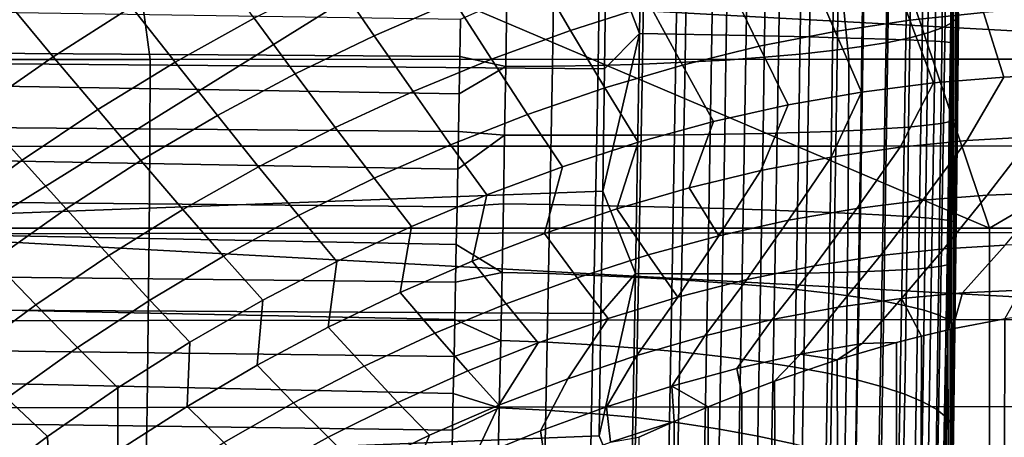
# Model space of a CAD drawing. Header units: metres. Extents: x -23 to 242, y -40 to 23.
# Tile 290 of 450: x 73.81 to 77.68, y -1.83 to -0.19. Entities that reach past the tile are written whole.
import ezdxf

# ---------------------------------------------------------------- set-up
doc = ezdxf.new("R2010")
doc.units = ezdxf.units.M
doc.layers.add('solid_10171013', color=7, linetype='CONTINUOUS')

msp = doc.modelspace()

# ---------------------------------------------------------------- linework, layer by layer
at = {"layer": 'solid_10171013'}
for points in [[(79.457047, -0.324173, 76.452621), (61.950001, 0.629311, 76.459885), (61.950001, 1.675825, 76.520157), (79.473778, 0.722805, 76.463036)], [(77.504608, -0.159946, 84.974503), (77.50161, 1.26279, 80.983765), (77.496071, 0.812288, 80.94519), (77.499786, -0.574864, 84.940613)], [(77.499786, -0.574864, 84.940613), (77.496071, 0.812288, 80.94519), (77.490128, 0.36105, 80.919014), (77.494705, -0.991183, 84.936401)], [(76.116684, 0.103258, 79.42318), (76.122772, 0.585217, 79.441154), (64.862846, 0.711971, 78.461288), (64.862846, -0.284454, 78.434052)], [(76.262321, 0.704532, 79.466232), (76.116684, 0.103258, 79.42318), (76.248062, -0.240162, 79.436516)], [(76.262321, 0.704532, 79.466232), (76.248062, -0.240162, 79.436516), (76.392632, -0.242737, 79.470085), (76.406845, 0.700388, 79.49984)], [(76.406845, 0.700388, 79.49984), (76.392632, -0.242737, 79.470085), (76.533173, -0.245419, 79.517784), (76.547325, 0.695379, 79.547554)], [(76.547325, 0.695379, 79.547554), (76.533173, -0.245419, 79.517784), (76.668312, -0.248192, 79.57914), (76.682373, 0.689541, 79.608887)], [(76.682373, 0.689541, 79.608887), (76.668312, -0.248192, 79.57914), (76.796722, -0.251031, 79.653557), (76.810677, 0.682929, 79.683243)], [(76.810677, 0.682929, 79.683243), (76.796722, -0.251031, 79.653557), (76.917145, -0.253908, 79.740303), (76.930977, 0.675608, 79.769905)], [(76.930977, 0.675608, 79.769905), (76.917145, -0.253908, 79.740303), (77.028404, -0.256796, 79.838531), (77.042091, 0.66765, 79.868011)], [(77.042091, 0.66765, 79.868011), (77.028404, -0.256796, 79.838531), (77.12941, -0.259666, 79.947273), (77.142937, 0.659134, 79.976601)], [(79.438637, -1.370367, 76.496887), (61.950001, -0.418856, 76.454399), (61.950001, 0.629311, 76.459885), (79.457047, -0.324173, 76.452621)], [(77.142937, 0.659134, 79.976601), (77.12941, -0.259666, 79.947273), (77.21917, -0.26249, 80.065468), (77.232529, 0.650141, 80.09462)], [(77.232529, 0.650141, 80.09462), (77.21917, -0.26249, 80.065468), (77.296806, -0.26524, 80.191956), (77.309982, 0.64076, 80.220909)], [(77.309982, 0.64076, 80.220909), (77.296806, -0.26524, 80.191956), (77.361565, -0.267888, 80.325508), (77.374542, 0.631085, 80.354225)], [(77.374542, 0.631085, 80.354225), (77.361565, -0.267888, 80.325508), (77.412796, -0.270409, 80.464806), (77.425575, 0.621209, 80.493271)], [(77.425575, 0.621209, 80.493271), (77.412796, -0.270409, 80.464806), (77.45002, -0.272774, 80.60849), (77.462578, 0.611234, 80.636688)], [(77.462578, 0.611234, 80.636688), (77.45002, -0.272774, 80.60849), (77.472855, -0.274964, 80.75515), (77.485199, 0.601253, 80.783058)], [(77.485199, 0.601253, 80.783058), (77.472855, -0.274964, 80.75515), (77.490128, 0.36105, 80.919014)], [(77.472855, -0.274964, 80.75515), (77.483803, -0.090282, 80.905266), (77.490128, 0.36105, 80.919014)], [(77.494705, -0.991183, 84.936401), (77.490128, 0.36105, 80.919014), (77.483803, -0.090282, 80.905266), (77.489441, -1.406533, 84.96196)], [(77.478043, -0.197648, 85.30394), (77.482544, 0.188687, 85.361412), (77.504166, 0.222764, 85.180374), (77.499664, -0.176578, 85.120934)], [(77.384216, -0.238071, 85.660133), (77.388718, 0.122905, 85.713814), (77.443947, 0.155305, 85.539734), (77.439453, -0.218204, 85.484192)], [(77.439453, -0.218204, 85.484192), (77.443947, 0.155305, 85.539734), (77.482544, 0.188687, 85.361412), (77.478043, -0.197648, 85.30394)], [(75.518486, -0.11261, 117.347382), (75.367432, 0.127043, 117.164078), (75.046356, -0.019481, 117.143402), (75.203545, -0.24922, 117.319061)], [(76.289368, -0.129206, 117.623848), (76.157417, 0.118753, 117.404602), (75.836823, 0.010402, 117.375656), (75.976639, -0.228099, 117.586502)], [(77.31282, -0.257077, 85.830269), (77.317322, 0.091765, 85.882149), (77.388718, 0.122905, 85.713814), (77.384216, -0.238071, 85.660133)], [(76.110268, -0.378991, 79.418251), (76.116684, 0.103258, 79.42318), (64.862846, -0.284454, 78.434052)], [(73.939812, -0.331556, 116.942513), (74.248238, -0.134872, 116.958412), (74.072975, 0.090701, 116.834785), (73.760704, -0.116481, 116.825089)], [(76.248062, -0.240162, 79.436516), (76.116684, 0.103258, 79.42318), (76.110268, -0.378991, 79.418251)], [(77.602516, -0.157901, 118.058319), (77.518654, 0.112083, 117.783371), (77.216476, 0.073528, 117.742996), (77.313347, -0.188251, 118.009224)], [(77.225876, -0.27506, 85.993118), (77.23037, 0.062154, 86.043282), (77.317322, 0.091765, 85.882149), (77.31282, -0.257077, 85.830269)], [(75.540337, -0.330116, 86.974731), (60.5, -0.227211, 87.255203), (60.5, 0.043383, 87.311501), (75.542824, -0.183279, 86.996323)], [(74.419395, -0.353262, 117.100853), (74.730164, -0.179601, 117.122414), (74.563538, 0.048968, 116.973129), (74.248238, -0.134872, 116.958412)], [(77.313347, -0.188251, 118.009224), (77.216476, 0.073528, 117.742996), (76.910355, 0.020825, 117.702698), (77.018898, -0.232397, 117.960007)], [(77.124123, -0.291863, 86.147285), (77.128616, 0.034326, 86.195847), (77.23037, 0.062154, 86.043282), (77.225876, -0.27506, 85.993118)], [(71.562355, -0.342683, 250.132568), (71.540718, 0, 250.12825), (74.275604, 0, 250.711639), (74.320999, -0.342023, 250.721375)], [(75.26046, 0.000021, 279.689392), (73.261978, 0.000017, 279.33374), (73.642517, -1.007214, 279.393066)], [(75.26046, 0.000021, 279.689392), (73.642517, -1.007214, 279.393066), (77.626511, -1.006949, 280.099091)], [(74.320999, -0.342023, 250.721375), (74.275604, 0, 250.711639), (77.038994, 0, 251.300888), (77.072334, -0.341432, 251.308411)], [(77.287895, 0.000025, 280.048004), (75.26046, 0.000021, 279.689392), (77.626511, -1.006949, 280.099091)], [(75.976639, -0.228099, 117.586502), (75.836823, 0.010402, 117.375656), (75.518486, -0.11261, 117.347382), (75.665199, -0.341725, 117.550079)], [(77.018898, -0.232397, 117.960007), (76.910355, 0.020825, 117.702698), (76.601219, -0.046219, 117.662628), (76.719994, -0.290642, 117.910835)], [(76.879837, -0.321368, 86.424355), (76.884323, -0.015041, 86.470078), (77.012939, 0.00852, 86.338516), (77.008446, -0.307344, 86.291443)], [(77.008446, -0.307344, 86.291443), (77.012939, 0.00852, 86.338516), (77.128616, 0.034326, 86.195847), (77.124123, -0.291863, 86.147285)], [(77.072334, -0.341432, 251.308411), (77.038994, 0, 251.300888), (79.819534, 0, 251.893463), (79.828423, -0.340899, 251.896133)], [(79.346321, 0.000028, 280.410187), (77.287895, 0.000025, 280.048004), (77.626511, -1.006949, 280.099091)], [(79.346321, 0.000028, 280.410187), (77.626511, -1.006949, 280.099091), (81.610802, -1.006511, 280.797943)], [(75.203545, -0.24922, 117.319061), (75.046356, -0.019481, 117.143402), (74.730164, -0.179601, 117.122414), (74.89257, -0.399533, 117.290611)], [(76.588341, -0.344578, 86.651962), (76.592827, -0.054641, 86.695412), (76.743889, -0.036155, 86.589378), (76.739395, -0.333815, 86.544876)], [(76.739395, -0.333815, 86.544876), (76.743889, -0.036155, 86.589378), (76.884323, -0.015041, 86.470078), (76.879837, -0.321368, 86.424355)], [(76.259644, -0.360698, 86.822311), (76.26413, -0.083114, 86.864128), (76.432449, -0.070339, 86.787254), (76.427963, -0.353565, 86.744713)], [(76.719994, -0.290642, 117.910835), (76.601219, -0.046219, 117.662628), (76.289368, -0.129206, 117.623848), (76.417053, -0.364672, 117.863007)], [(76.427963, -0.353565, 86.744713), (76.432449, -0.070339, 86.787254), (76.592827, -0.054641, 86.695412), (76.588341, -0.344578, 86.651962)], [(75.665199, -0.341725, 117.550079), (75.518486, -0.11261, 117.347382), (75.203545, -0.24922, 117.319061), (75.356194, -0.469009, 117.513748)], [(75.72628, -0.102936, 86.99894), (75.721802, -0.370443, 86.958237), (75.540337, -0.330116, 86.974731), (75.542824, -0.183279, 86.996323)], [(75.721802, -0.370443, 86.958237), (75.72628, -0.102936, 86.99894), (75.909523, -0.099483, 86.970421), (75.905037, -0.369173, 86.929535)], [(75.905037, -0.369173, 86.929535), (75.909523, -0.099483, 86.970421), (76.089325, -0.092856, 86.925354), (76.084839, -0.365916, 86.884094)], [(76.084839, -0.365916, 86.884094), (76.089325, -0.092856, 86.925354), (76.26413, -0.083114, 86.864128), (76.259644, -0.360698, 86.822311)], [(77.472855, -0.274964, 80.75515), (77.477104, -0.542184, 80.903946), (77.483803, -0.090282, 80.905266)], [(77.484047, -1.81845, 85.017036), (77.483803, -0.090282, 80.905266), (77.477104, -0.542184, 80.903946), (77.4786, -2.225242, 85.101341)], [(77.484047, -1.81845, 85.017036), (77.489441, -1.406533, 84.96196), (77.483803, -0.090282, 80.905266)], [(73.638756, -0.540494, 116.925026), (73.939812, -0.331556, 116.942513), (73.760704, -0.116481, 116.825089), (73.456558, -0.335666, 116.813538)], [(74.11467, -0.53999, 117.078384), (74.419395, -0.353262, 117.100853), (74.248238, -0.134872, 116.958412), (73.939812, -0.331556, 116.942513)], [(76.417053, -0.364672, 117.863007), (76.289368, -0.129206, 117.623848), (75.976639, -0.228099, 117.586502), (76.112, -0.454665, 117.816872)], [(77.955864, -0.397602, 118.407906), (77.889366, -0.137138, 118.104378), (77.602516, -0.157901, 118.058319), (77.682388, -0.411965, 118.354248)], [(74.89257, -0.399533, 117.290611), (74.730164, -0.179601, 117.122414), (74.419395, -0.353262, 117.100853), (74.586159, -0.563566, 117.261864)], [(77.40596, -0.434869, 118.296234), (77.313347, -0.188251, 118.009224), (77.018898, -0.232397, 117.960007), (77.123016, -0.471125, 118.237823)], [(77.682388, -0.411965, 118.354248), (77.602516, -0.157901, 118.058319), (77.313347, -0.188251, 118.009224), (77.40596, -0.434869, 118.296234)], [(77.473251, -0.586834, 85.274261), (77.478043, -0.197648, 85.30394), (77.499664, -0.176578, 85.120934), (77.494873, -0.578876, 85.090218)], [(77.499664, -0.176578, 85.120934), (77.504608, -0.159946, 84.974503), (77.499786, -0.574864, 84.940613), (77.494873, -0.578876, 85.090218)], [(75.535118, -0.625802, 86.948898), (60.5, -0.501267, 87.220352), (60.5, -0.227211, 87.255203), (75.537766, -0.477695, 86.958916)], [(75.540337, -0.330116, 86.974731), (75.537766, -0.477695, 86.958916), (60.5, -0.227211, 87.255203)], [(76.112, -0.454665, 117.816872), (75.976639, -0.228099, 117.586502), (75.665199, -0.341725, 117.550079), (75.807266, -0.559478, 117.771935)], [(77.123016, -0.471125, 118.237823), (77.018898, -0.232397, 117.960007), (76.719994, -0.290642, 117.910835), (76.834213, -0.521231, 118.179237)], [(77.379433, -0.601705, 85.632439), (77.384216, -0.238071, 85.660133), (77.439453, -0.218204, 85.484192), (77.434662, -0.594466, 85.455521)], [(77.434662, -0.594466, 85.455521), (77.439453, -0.218204, 85.484192), (77.478043, -0.197648, 85.30394), (77.473251, -0.586834, 85.274261)], [(75.356194, -0.469009, 117.513748), (75.203545, -0.24922, 117.319061), (74.89257, -0.399533, 117.290611), (75.05027, -0.610081, 117.477478)], [(76.248062, -0.240162, 79.436516), (76.110268, -0.378991, 79.418251), (76.103493, -0.86118, 79.426369)], [(76.248062, -0.240162, 79.436516), (76.103493, -0.86118, 79.426369), (76.232231, -1.185111, 79.456924)], [(76.248062, -0.240162, 79.436516), (76.232231, -1.185111, 79.456924), (76.376854, -1.18611, 79.490356), (76.392632, -0.242737, 79.470085)], [(76.392632, -0.242737, 79.470085), (76.376854, -1.18611, 79.490356), (76.517471, -1.186456, 79.537903), (76.533173, -0.245419, 79.517784)], [(76.533173, -0.245419, 79.517784), (76.517471, -1.186456, 79.537903), (76.652702, -1.186155, 79.599113), (76.668312, -0.248192, 79.57914)], [(76.668312, -0.248192, 79.57914), (76.652702, -1.186155, 79.599113), (76.781235, -1.185213, 79.67337), (76.796722, -0.251031, 79.653557)], [(76.796722, -0.251031, 79.653557), (76.781235, -1.185213, 79.67337), (76.901794, -1.183639, 79.759956), (76.917145, -0.253908, 79.740303)], [(76.917145, -0.253908, 79.740303), (76.901794, -1.183639, 79.759956), (77.013214, -1.181449, 79.858017), (77.028404, -0.256796, 79.838531)], [(77.028404, -0.256796, 79.838531), (77.013214, -1.181449, 79.858017), (77.114395, -1.178663, 79.966599), (77.12941, -0.259666, 79.947273)], [(77.12941, -0.259666, 79.947273), (77.114395, -1.178663, 79.966599), (77.204346, -1.175309, 80.084633), (77.21917, -0.26249, 80.065468)], [(77.21917, -0.26249, 80.065468), (77.204346, -1.175309, 80.084633), (77.282188, -1.17142, 80.210968), (77.296806, -0.26524, 80.191956)], [(77.221085, -0.614763, 85.967209), (77.225876, -0.27506, 85.993118), (77.31282, -0.257077, 85.830269), (77.308037, -0.60849, 85.80349)], [(77.296806, -0.26524, 80.191956), (77.282188, -1.17142, 80.210968), (77.34716, -1.167033, 80.344368), (77.361565, -0.267888, 80.325508)], [(77.308037, -0.60849, 85.80349), (77.31282, -0.257077, 85.830269), (77.384216, -0.238071, 85.660133), (77.379433, -0.601705, 85.632439)], [(77.361565, -0.267888, 80.325508), (77.34716, -1.167033, 80.344368), (77.398621, -1.162191, 80.483521), (77.412796, -0.270409, 80.464806)], [(77.412796, -0.270409, 80.464806), (77.398621, -1.162191, 80.483521), (77.436073, -1.156939, 80.627068), (77.45002, -0.272774, 80.60849)], [(76.103493, -0.86118, 79.426369), (76.110268, -0.378991, 79.418251), (64.862846, -0.284454, 78.434052), (64.862846, -1.28092, 78.459755)], [(76.834213, -0.521231, 118.179237), (76.719994, -0.290642, 117.910835), (76.417053, -0.364672, 117.863007), (76.540077, -0.586866, 118.121948)], [(76.875053, -0.629989, 86.400658), (76.879837, -0.321368, 86.424355), (77.008446, -0.307344, 86.291443), (77.003662, -0.625558, 86.267082)], [(77.003662, -0.625558, 86.267082), (77.008446, -0.307344, 86.291443), (77.124123, -0.291863, 86.147285), (77.119339, -0.620468, 86.122185)], [(77.119339, -0.620468, 86.122185), (77.124123, -0.291863, 86.147285), (77.225876, -0.27506, 85.993118), (77.221085, -0.614763, 85.967209)], [(77.45002, -0.272774, 80.60849), (77.436073, -1.156939, 80.627068), (77.459145, -1.15133, 80.773598), (77.472855, -0.274964, 80.75515)], [(77.472855, -0.274964, 80.75515), (77.459145, -1.15133, 80.773598), (77.477104, -0.542184, 80.903946)], [(71.561142, -0.685748, 250.13945), (71.562355, -0.342683, 250.132568), (74.320999, -0.342023, 250.721375), (74.319771, -0.684461, 250.728409)], [(73.816597, -0.739213, 117.054611), (74.11467, -0.53999, 117.078384), (73.939812, -0.331556, 116.942513), (73.638756, -0.540494, 116.925026)], [(74.319771, -0.684461, 250.728409), (74.320999, -0.342023, 250.721375), (77.072334, -0.341432, 251.308411), (77.071091, -0.683291, 251.315582)], [(75.807266, -0.559478, 117.771935), (75.665199, -0.341725, 117.550079), (75.356194, -0.469009, 117.513748), (75.504021, -0.678021, 117.727249)], [(75.721802, -0.370443, 86.958237), (75.537766, -0.477695, 86.958916), (75.540337, -0.330116, 86.974731)], [(76.42318, -0.638972, 86.722511), (76.427963, -0.353565, 86.744713), (76.588341, -0.344578, 86.651962), (76.583557, -0.636724, 86.629356)], [(76.583557, -0.636724, 86.629356), (76.588341, -0.344578, 86.651962), (76.739395, -0.333815, 86.544876), (76.734612, -0.633721, 86.521767)], [(76.734612, -0.633721, 86.521767), (76.739395, -0.333815, 86.544876), (76.879837, -0.321368, 86.424355), (76.875053, -0.629989, 86.400658)], [(77.071091, -0.683291, 251.315582), (77.072334, -0.341432, 251.308411), (79.828423, -0.340899, 251.896133), (79.827164, -0.682219, 251.903473)], [(74.586159, -0.563566, 117.261864), (74.419395, -0.353262, 117.100853), (74.11467, -0.53999, 117.078384), (74.284996, -0.740881, 117.23246)], [(75.721802, -0.370443, 86.958237), (75.717026, -0.640119, 86.936722), (75.535118, -0.625802, 86.948898), (75.537766, -0.477695, 86.958916)], [(75.717026, -0.640119, 86.936722), (75.721802, -0.370443, 86.958237), (75.905037, -0.369173, 86.929535), (75.900261, -0.641021, 86.907997)], [(75.900261, -0.641021, 86.907997), (75.905037, -0.369173, 86.929535), (76.084839, -0.365916, 86.884094), (76.080063, -0.641129, 86.862434)], [(76.080063, -0.641129, 86.862434), (76.084839, -0.365916, 86.884094), (76.259644, -0.360698, 86.822311), (76.254868, -0.640444, 86.80043)], [(76.540077, -0.586866, 118.121948), (76.417053, -0.364672, 117.863007), (76.112, -0.454665, 117.816872), (76.242546, -0.668508, 118.066612)], [(76.254868, -0.640444, 86.80043), (76.259644, -0.360698, 86.822311), (76.427963, -0.353565, 86.744713), (76.42318, -0.638972, 86.722511)], [(79.418739, -2.412833, 76.595711), (61.950001, -1.466483, 76.5037), (61.950001, -0.418856, 76.454399), (79.438637, -1.370367, 76.496887)], [(75.05027, -0.610081, 117.477478), (74.89257, -0.399533, 117.290611), (74.586159, -0.563566, 117.261864), (74.748055, -0.765036, 117.44117)], [(77.274055, -0.688011, 118.548927), (77.537727, -0.662034, 118.615128), (77.682388, -0.411965, 118.354248), (77.40596, -0.434869, 118.296234)], [(77.537727, -0.662034, 118.615128), (77.794464, -0.647619, 118.680016), (77.955864, -0.397602, 118.407906), (77.682388, -0.411965, 118.354248)], [(76.242546, -0.668508, 118.066612), (76.112, -0.454665, 117.816872), (75.807266, -0.559478, 117.771935), (75.944351, -0.765072, 118.012794)], [(77.003304, -0.726922, 118.482292), (77.274055, -0.688011, 118.548927), (77.40596, -0.434869, 118.296234), (77.123016, -0.471125, 118.237823)], [(75.529579, -0.922674, 86.946358), (60.5, -0.777059, 87.2071), (60.5, -0.501267, 87.220352), (75.532379, -0.774206, 86.94471)], [(75.535118, -0.625802, 86.948898), (75.532379, -0.774206, 86.94471), (60.5, -0.501267, 87.220352)], [(75.504021, -0.678021, 117.727249), (75.356194, -0.469009, 117.513748), (75.05027, -0.610081, 117.477478), (75.20298, -0.810411, 117.6828)], [(76.726135, -0.779847, 118.416313), (77.003304, -0.726922, 118.482292), (77.123016, -0.471125, 118.237823), (76.834213, -0.521231, 118.179237)], [(73.525589, -0.950628, 117.029205), (73.816597, -0.739213, 117.054611), (73.638756, -0.540494, 116.925026), (73.345451, -0.761337, 116.905617)], [(74.284996, -0.740881, 117.23246), (74.11467, -0.53999, 117.078384), (73.816597, -0.739213, 117.054611), (73.989761, -0.930925, 117.202034)], [(76.443787, -0.848105, 118.352348), (76.726135, -0.779847, 118.416313), (76.834213, -0.521231, 118.179237), (76.540077, -0.586866, 118.121948)], [(77.459145, -1.15133, 80.773598), (77.470062, -0.993762, 80.915024), (77.477104, -0.542184, 80.903946)], [(77.4786, -2.225242, 85.101341), (77.477104, -0.542184, 80.903946), (77.470062, -0.993762, 80.915024), (77.473167, -2.62506, 85.214577)], [(74.748055, -0.765036, 117.44117), (74.586159, -0.563566, 117.261864), (74.284996, -0.740881, 117.23246), (74.45031, -0.933482, 117.40448)], [(75.944351, -0.765072, 118.012794), (75.807266, -0.559478, 117.771935), (75.504021, -0.678021, 117.727249), (75.646721, -0.875459, 117.959404)], [(77.468208, -0.976922, 85.272499), (77.473251, -0.586834, 85.274261), (77.494873, -0.578876, 85.090218), (77.48983, -0.982114, 85.088356)], [(77.494873, -0.578876, 85.090218), (77.499786, -0.574864, 84.940613), (77.494705, -0.991183, 84.936401), (77.48983, -0.982114, 85.088356)], [(75.20298, -0.810411, 117.6828), (75.05027, -0.610081, 117.477478), (74.748055, -0.765036, 117.44117), (74.904816, -0.956836, 117.638557)], [(76.15921, -0.930967, 118.290359), (76.443787, -0.848105, 118.352348), (76.540077, -0.586866, 118.121948), (76.242546, -0.668508, 118.066612)], [(77.114296, -0.949845, 86.120659), (77.119339, -0.620468, 86.122185), (77.221085, -0.614763, 85.967209), (77.216049, -0.955254, 85.965675)], [(77.216049, -0.955254, 85.965675), (77.221085, -0.614763, 85.967209), (77.308037, -0.60849, 85.80349), (77.302994, -0.960713, 85.801926)], [(77.302994, -0.960713, 85.801926), (77.308037, -0.60849, 85.80349), (77.379433, -0.601705, 85.632439), (77.37439, -0.966176, 85.630821)], [(77.37439, -0.966176, 85.630821), (77.379433, -0.601705, 85.632439), (77.434662, -0.594466, 85.455521), (77.429619, -0.971594, 85.453842)], [(77.429619, -0.971594, 85.453842), (77.434662, -0.594466, 85.455521), (77.473251, -0.586834, 85.274261), (77.468208, -0.976922, 85.272499)], [(75.717026, -0.640119, 86.936722), (75.711998, -0.910644, 86.934502), (75.529579, -0.922674, 86.946358), (75.532379, -0.774206, 86.94471)], [(75.717026, -0.640119, 86.936722), (75.532379, -0.774206, 86.94471), (75.535118, -0.625802, 86.948898)], [(75.711998, -0.910644, 86.934502), (75.717026, -0.640119, 86.936722), (75.900261, -0.641021, 86.907997), (75.895233, -0.913688, 86.905914)], [(75.895233, -0.913688, 86.905914), (75.900261, -0.641021, 86.907997), (76.080063, -0.641129, 86.862434), (76.075027, -0.917139, 86.860481)], [(76.075027, -0.917139, 86.860481), (76.080063, -0.641129, 86.862434), (76.254868, -0.640444, 86.80043), (76.24984, -0.920968, 86.798584)], [(76.24984, -0.920968, 86.798584), (76.254868, -0.640444, 86.80043), (76.42318, -0.638972, 86.722511), (76.418152, -0.925143, 86.720764)], [(76.418152, -0.925143, 86.720764), (76.42318, -0.638972, 86.722511), (76.583557, -0.636724, 86.629356), (76.578522, -0.929626, 86.627693)], [(76.578522, -0.929626, 86.627693), (76.583557, -0.636724, 86.629356), (76.734612, -0.633721, 86.521767), (76.729576, -0.934379, 86.520157)], [(76.729576, -0.934379, 86.520157), (76.734612, -0.633721, 86.521767), (76.875053, -0.629989, 86.400658), (76.87001, -0.939363, 86.399101)], [(76.87001, -0.939363, 86.399101), (76.875053, -0.629989, 86.400658), (77.003662, -0.625558, 86.267082), (76.998619, -0.944533, 86.265549)], [(76.998619, -0.944533, 86.265549), (77.003662, -0.625558, 86.267082), (77.119339, -0.620468, 86.122185), (77.114296, -0.949845, 86.120659)], [(77.364441, -0.896607, 118.869041), (77.616714, -0.876913, 118.944695), (77.794464, -0.647619, 118.680016), (77.537727, -0.662034, 118.615128)], [(77.616714, -0.876913, 118.944695), (77.861382, -0.86771, 119.017784), (78.049072, -0.639613, 118.73851), (77.794464, -0.647619, 118.680016)], [(71.55867, -1.029017, 250.153473), (71.561142, -0.685748, 250.13945), (74.319771, -0.684461, 250.728409), (74.317329, -1.027139, 250.742401)], [(74.317329, -1.027139, 250.742401), (74.319771, -0.684461, 250.728409), (77.071091, -0.683291, 251.315582), (77.06868, -1.025406, 251.329544)], [(75.646721, -0.875459, 117.959404), (75.504021, -0.678021, 117.727249), (75.20298, -0.810411, 117.6828), (75.35041, -0.999725, 117.906395)], [(75.874046, -1.027371, 118.229317), (76.15921, -0.930967, 118.290359), (76.242546, -0.668508, 118.066612), (75.944351, -0.765072, 118.012794)], [(76.835518, -0.975071, 118.716835), (77.103783, -0.929054, 118.792824), (77.274055, -0.688011, 118.548927), (77.003304, -0.726922, 118.482292)], [(77.06868, -1.025406, 251.329544), (77.071091, -0.683291, 251.315582), (79.827164, -0.682219, 251.903473), (79.824776, -1.023794, 251.917404)], [(77.103783, -0.929054, 118.792824), (77.364441, -0.896607, 118.869041), (77.537727, -0.662034, 118.615128), (77.274055, -0.688011, 118.548927)], [(76.56076, -1.036267, 118.642952), (76.835518, -0.975071, 118.716835), (77.003304, -0.726922, 118.482292), (76.726135, -0.779847, 118.416313)], [(73.989761, -0.930925, 117.202034), (73.816597, -0.739213, 117.054611), (73.525589, -0.950628, 117.029205), (73.700935, -1.133428, 117.17028)], [(74.45031, -0.933482, 117.40448), (74.284996, -0.740881, 117.23246), (73.989761, -0.930925, 117.202034), (74.157784, -1.114884, 117.367043)], [(74.904816, -0.956836, 117.638557), (74.748055, -0.765036, 117.44117), (74.45031, -0.933482, 117.40448), (74.610352, -1.116951, 117.594208)], [(75.589081, -1.136879, 118.168633), (75.874046, -1.027371, 118.229317), (75.944351, -0.765072, 118.012794), (75.646721, -0.875459, 117.959404)], [(75.523819, -1.218895, 86.967125), (60.5, -1.053359, 87.21553), (60.5, -0.777059, 87.2071), (75.526733, -1.070979, 86.953827)], [(75.529579, -0.922674, 86.946358), (75.526733, -1.070979, 86.953827), (60.5, -0.777059, 87.2071)], [(75.35041, -0.999725, 117.906395), (75.20298, -0.810411, 117.6828), (74.904816, -0.956836, 117.638557), (75.05616, -1.138157, 117.853836)], [(76.56076, -1.036267, 118.642952), (76.726135, -0.779847, 118.416313), (76.443787, -0.848105, 118.352348)], [(76.56076, -1.036267, 118.642952), (76.443787, -0.848105, 118.352348), (76.15921, -0.930967, 118.290359), (76.2826, -1.112157, 118.571365)], [(76.096382, -1.342954, 79.447525), (76.103493, -0.86118, 79.426369), (64.862846, -1.28092, 78.459755)], [(75.305031, -1.25994, 118.10862), (75.589081, -1.136879, 118.168633), (75.646721, -0.875459, 117.959404), (75.35041, -0.999725, 117.906395)], [(76.232231, -1.185111, 79.456924), (76.103493, -0.86118, 79.426369), (76.096382, -1.342954, 79.447525)], [(77.196587, -1.114797, 119.122971), (77.447014, -1.088041, 119.208931), (77.616714, -0.876913, 118.944695), (77.364441, -0.896607, 118.869041)], [(77.447014, -1.088041, 119.208931), (77.68792, -1.073773, 119.294159), (77.861382, -0.86771, 119.017784), (77.616714, -0.876913, 118.944695)], [(75.711998, -0.910644, 86.934502), (75.706779, -1.180663, 86.951576), (75.526733, -1.070979, 86.953827), (75.529579, -0.922674, 86.946358)], [(75.706779, -1.180663, 86.951576), (75.711998, -0.910644, 86.934502), (75.895233, -0.913688, 86.905914), (75.890022, -1.185807, 86.923286)], [(75.890022, -1.185807, 86.923286), (75.895233, -0.913688, 86.905914), (76.075027, -0.917139, 86.860481), (76.069809, -1.192557, 86.87822)], [(76.069809, -1.192557, 86.87822), (76.075027, -0.917139, 86.860481), (76.24984, -0.920968, 86.798584), (76.244614, -1.200855, 86.816765)], [(76.244614, -1.200855, 86.816765), (76.24984, -0.920968, 86.798584), (76.418152, -0.925143, 86.720764), (76.412926, -1.21063, 86.739449)], [(76.412926, -1.21063, 86.739449), (76.418152, -0.925143, 86.720764), (76.578522, -0.929626, 86.627693), (76.573303, -1.221799, 86.646935)], [(76.573303, -1.221799, 86.646935), (76.578522, -0.929626, 86.627693), (76.729576, -0.934379, 86.520157), (76.72435, -1.234264, 86.540024)], [(76.670273, -1.209431, 118.952438), (76.937317, -1.154677, 119.036697), (77.103783, -0.929054, 118.792824), (76.835518, -0.975071, 118.716835)], [(76.937317, -1.154677, 119.036697), (77.196587, -1.114797, 119.122971), (77.364441, -0.896607, 118.869041), (77.103783, -0.929054, 118.792824)], [(74.157784, -1.114884, 117.367043), (73.989761, -0.930925, 117.202034), (73.700935, -1.133428, 117.17028), (73.87101, -1.308994, 117.328575)], [(74.610352, -1.116951, 117.594208), (74.45031, -0.933482, 117.40448), (74.157784, -1.114884, 117.367043), (74.320381, -1.290247, 117.549408)], [(75.05616, -1.138157, 117.853836), (74.904816, -0.956836, 117.638557), (74.610352, -1.116951, 117.594208), (74.764832, -1.290476, 117.80146)], [(76.2826, -1.112157, 118.571365), (76.15921, -0.930967, 118.290359), (75.874046, -1.027371, 118.229317), (76.003006, -1.201737, 118.501114)], [(76.72435, -1.234264, 86.540024), (76.729576, -0.934379, 86.520157), (76.87001, -0.939363, 86.399101), (76.864784, -1.247918, 86.419632)], [(76.864784, -1.247918, 86.419632), (76.87001, -0.939363, 86.399101), (76.998619, -0.944533, 86.265549), (76.993393, -1.262645, 86.286797)], [(76.993393, -1.262645, 86.286797), (76.998619, -0.944533, 86.265549), (77.114296, -0.949845, 86.120659), (77.10907, -1.278317, 86.142654)], [(77.10907, -1.278317, 86.142654), (77.114296, -0.949845, 86.120659), (77.216049, -0.955254, 85.965675), (77.210815, -1.2948, 85.988449)], [(77.210815, -1.2948, 85.988449), (77.216049, -0.955254, 85.965675), (77.302994, -0.960713, 85.801926), (77.29776, -1.311952, 85.825516)], [(77.29776, -1.311952, 85.825516), (77.302994, -0.960713, 85.801926), (77.37439, -0.966176, 85.630821), (77.369156, -1.329626, 85.655243)], [(77.369156, -1.329626, 85.655243), (77.37439, -0.966176, 85.630821), (77.429619, -0.971594, 85.453842), (77.424385, -1.347668, 85.479095)], [(77.626511, -1.006949, 280.099091), (73.642517, -1.007214, 279.393066), (73.643013, -2.028883, 279.368561), (77.626572, -2.028382, 280.07428)], [(75.02272, -1.396514, 118.049141), (75.305031, -1.25994, 118.10862), (75.35041, -0.999725, 117.906395), (75.05616, -1.138157, 117.853836)], [(76.398491, -1.278957, 118.870781), (76.670273, -1.209431, 118.952438), (76.835518, -0.975071, 118.716835), (76.56076, -1.036267, 118.642952)], [(77.424385, -1.347668, 85.479095), (77.429619, -0.971594, 85.453842), (77.468208, -0.976922, 85.272499), (77.462975, -1.365925, 85.298599)], [(77.459145, -1.15133, 80.773598), (77.462692, -1.444408, 80.938499), (77.470062, -0.993762, 80.915024)], [(77.473167, -2.62506, 85.214577), (77.470062, -0.993762, 80.915024), (77.462692, -1.444408, 80.938499), (77.467827, -3.015201, 85.355934)], [(77.462975, -1.365925, 85.298599), (77.468208, -0.976922, 85.272499), (77.48983, -0.982114, 85.088356), (77.484596, -1.38424, 85.115295)], [(77.48983, -0.982114, 85.088356), (77.494705, -0.991183, 84.936401), (77.489441, -1.406533, 84.96196), (77.484596, -1.38424, 85.115295)], [(81.610802, -1.006511, 280.797943), (77.626511, -1.006949, 280.099091), (77.626572, -2.028382, 280.07428), (81.610374, -2.027491, 280.772675)], [(71.554947, -1.372315, 250.174637), (71.55867, -1.029017, 250.153473), (74.317329, -1.027139, 250.742401), (74.313667, -1.369883, 250.763336)], [(74.313667, -1.369883, 250.763336), (74.317329, -1.027139, 250.742401), (77.06868, -1.025406, 251.329544), (77.065094, -1.367606, 251.350281)], [(76.003006, -1.201737, 118.501114), (75.874046, -1.027371, 118.229317), (75.589081, -1.136879, 118.168633), (75.72274, -1.304452, 118.43129)], [(76.398491, -1.278957, 118.870781), (76.56076, -1.036267, 118.642952), (76.2826, -1.112157, 118.571365)], [(77.065094, -1.367606, 251.350281), (77.06868, -1.025406, 251.329544), (79.824776, -1.023794, 251.917404), (79.821251, -1.365457, 251.937927)], [(75.517929, -1.512586, 87.011078), (60.5, -1.327924, 87.245621), (60.5, -1.053359, 87.21553), (75.520882, -1.366178, 86.986221)], [(75.523819, -1.218895, 86.967125), (75.520882, -1.366178, 86.986221), (60.5, -1.053359, 87.21553)], [(75.706779, -1.180663, 86.951576), (75.523819, -1.218895, 86.967125), (75.526733, -1.070979, 86.953827)], [(77.280273, -1.28312, 119.472198), (77.520309, -1.261238, 119.568039), (77.68792, -1.073773, 119.294159), (77.447014, -1.088041, 119.208931)], [(77.520309, -1.261238, 119.568039), (77.749847, -1.251349, 119.662697), (77.9207, -1.068664, 119.374733), (77.68792, -1.073773, 119.294159)], [(74.320381, -1.290247, 117.549408), (74.157784, -1.114884, 117.367043), (73.87101, -1.308994, 117.328575), (74.035545, -1.47648, 117.50386)], [(74.764832, -1.290476, 117.80146), (74.610352, -1.116951, 117.594208), (74.320381, -1.290247, 117.549408), (74.477287, -1.456198, 117.748909)], [(76.398491, -1.278957, 118.870781), (76.2826, -1.112157, 118.571365), (76.003006, -1.201737, 118.501114), (76.124451, -1.362317, 118.790947)], [(76.771019, -1.366787, 119.280411), (77.030159, -1.317753, 119.375504), (77.196587, -1.114797, 119.122971), (76.937317, -1.154677, 119.036697)], [(77.030159, -1.317753, 119.375504), (77.280273, -1.28312, 119.472198), (77.447014, -1.088041, 119.208931), (77.196587, -1.114797, 119.122971)], [(73.87101, -1.308994, 117.328575), (73.700935, -1.133428, 117.17028), (73.418892, -1.348285, 117.136917), (73.590446, -1.515751, 117.288841)], [(74.742989, -1.546255, 117.989899), (75.02272, -1.396514, 118.049141), (75.05616, -1.138157, 117.853836), (74.764832, -1.290476, 117.80146)], [(75.72274, -1.304452, 118.43129), (75.589081, -1.136879, 118.168633), (75.305031, -1.25994, 118.10862), (75.442604, -1.420744, 118.362297)], [(76.505669, -1.430622, 119.188202), (76.771019, -1.366787, 119.280411), (76.937317, -1.154677, 119.036697), (76.670273, -1.209431, 118.952438)], [(77.34716, -1.167033, 80.344368), (77.331482, -2.063826, 80.410774), (77.383194, -2.051635, 80.549385), (77.398621, -1.162191, 80.483521)], [(77.398621, -1.162191, 80.483521), (77.383194, -2.051635, 80.549385), (77.420906, -2.038779, 80.692383), (77.436073, -1.156939, 80.627068)], [(77.436073, -1.156939, 80.627068), (77.420906, -2.038779, 80.692383), (77.444237, -2.025387, 80.838364), (77.459145, -1.15133, 80.773598)], [(77.459145, -1.15133, 80.773598), (77.444237, -2.025387, 80.838364), (77.462692, -1.444408, 80.938499)], [(75.706779, -1.180663, 86.951576), (75.701447, -1.448788, 86.987839), (75.520882, -1.366178, 86.986221), (75.523819, -1.218895, 86.967125)], [(75.701447, -1.448788, 86.987839), (75.706779, -1.180663, 86.951576), (75.890022, -1.185807, 86.923286), (75.884682, -1.455976, 86.959999)], [(76.124451, -1.362317, 118.790947), (76.003006, -1.201737, 118.501114), (75.72274, -1.304452, 118.43129), (75.848885, -1.458869, 118.711662)], [(75.884682, -1.455976, 86.959999), (75.890022, -1.185807, 86.923286), (76.069809, -1.192557, 86.87822), (76.064476, -1.465963, 86.915535)], [(76.064476, -1.465963, 86.915535), (76.069809, -1.192557, 86.87822), (76.244614, -1.200855, 86.816765), (76.239281, -1.47866, 86.854828)], [(76.232231, -1.185111, 79.456924), (76.096382, -1.342954, 79.447525), (76.089005, -1.823952, 79.481705)], [(76.232231, -1.185111, 79.456924), (76.089005, -1.823952, 79.481705), (76.215004, -2.127661, 79.527412)], [(76.232231, -1.185111, 79.456924), (76.215004, -2.127661, 79.527412), (76.35968, -2.127081, 79.560608), (76.376854, -1.18611, 79.490356)], [(76.239281, -1.47866, 86.854828), (76.244614, -1.200855, 86.816765), (76.412926, -1.21063, 86.739449), (76.407593, -1.493961, 86.778412)], [(76.376854, -1.18611, 79.490356), (76.35968, -2.127081, 79.560608), (76.500381, -2.12509, 79.60788), (76.517471, -1.186456, 79.537903)], [(76.517471, -1.186456, 79.537903), (76.500381, -2.12509, 79.60788), (76.635719, -2.121716, 79.668755), (76.652702, -1.186155, 79.599113)], [(76.652702, -1.186155, 79.599113), (76.635719, -2.121716, 79.668755), (76.764381, -2.116996, 79.742645), (76.781235, -1.185213, 79.67337)], [(76.781235, -1.185213, 79.67337), (76.764381, -2.116996, 79.742645), (76.885094, -2.110974, 79.828819), (76.901794, -1.183639, 79.759956)], [(76.901794, -1.183639, 79.759956), (76.885094, -2.110974, 79.828819), (76.996681, -2.103711, 79.926445), (77.013214, -1.181449, 79.858017)], [(77.013214, -1.181449, 79.858017), (76.996681, -2.103711, 79.926445), (77.098053, -2.095276, 80.034554), (77.114395, -1.178663, 79.966599)], [(77.114395, -1.178663, 79.966599), (77.098053, -2.095276, 80.034554), (77.18821, -2.085754, 80.152092), (77.204346, -1.175309, 80.084633)], [(77.204346, -1.175309, 80.084633), (77.18821, -2.085754, 80.152092), (77.266281, -2.075237, 80.277908), (77.282188, -1.17142, 80.210968)], [(77.282188, -1.17142, 80.210968), (77.266281, -2.075237, 80.277908), (77.331482, -2.063826, 80.410774), (77.34716, -1.167033, 80.344368)], [(76.237183, -1.508407, 119.098373), (76.505669, -1.430622, 119.188202), (76.670273, -1.209431, 118.952438), (76.398491, -1.278957, 118.870781)], [(76.407593, -1.493961, 86.778412), (76.412926, -1.21063, 86.739449), (76.573303, -1.221799, 86.646935), (76.56797, -1.511732, 86.686935)], [(76.56797, -1.511732, 86.686935), (76.573303, -1.221799, 86.646935), (76.72435, -1.234264, 86.540024), (76.719025, -1.531822, 86.581192)], [(76.719025, -1.531822, 86.581192), (76.72435, -1.234264, 86.540024), (76.864784, -1.247918, 86.419632), (76.859459, -1.554057, 86.462082)], [(75.442604, -1.420744, 118.362297), (75.305031, -1.25994, 118.10862), (75.02272, -1.396514, 118.049141), (75.163437, -1.55069, 118.294098)], [(75.966362, -1.599475, 119.009315), (76.237183, -1.508407, 119.098373), (76.398491, -1.278957, 118.870781), (76.124451, -1.362317, 118.790947)], [(76.859459, -1.554057, 86.462082), (76.864784, -1.247918, 86.419632), (76.993393, -1.262645, 86.286797), (76.988068, -1.578246, 86.330643)], [(76.988068, -1.578246, 86.330643), (76.993393, -1.262645, 86.286797), (77.10907, -1.278317, 86.142654), (77.103737, -1.604181, 86.187988)], [(77.103737, -1.604181, 86.187988), (77.10907, -1.278317, 86.142654), (77.210815, -1.2948, 85.988449), (77.20549, -1.631639, 86.035355)], [(77.520309, -1.261238, 119.568039), (77.280273, -1.28312, 119.472198), (77.35891, -1.43177, 119.841019), (77.480713, -1.403638, 119.855354)], [(77.749847, -1.251349, 119.662697), (77.520309, -1.261238, 119.568039), (77.480713, -1.403638, 119.855354), (77.687111, -1.364008, 119.88208)], [(76.089005, -1.823952, 79.481705), (76.096382, -1.342954, 79.447525), (64.862846, -1.28092, 78.459755), (64.862846, -2.274616, 78.538322)], [(74.035545, -1.47648, 117.50386), (73.87101, -1.308994, 117.328575), (73.590446, -1.515751, 117.288841), (73.756325, -1.675634, 117.457382)], [(74.477287, -1.456198, 117.748909), (74.320381, -1.290247, 117.549408), (74.035545, -1.47648, 117.50386), (74.194252, -1.63507, 117.695915)], [(74.466675, -1.708759, 117.930588), (74.742989, -1.546255, 117.989899), (74.764832, -1.290476, 117.80146), (74.477287, -1.456198, 117.748909)], [(75.848885, -1.458869, 118.711662), (75.72274, -1.304452, 118.43129), (75.442604, -1.420744, 118.362297), (75.572624, -1.568983, 118.633286)], [(76.630867, -1.559294, 119.534012), (76.88166, -1.50339, 119.634575), (77.030159, -1.317753, 119.375504), (76.771019, -1.366787, 119.280411)], [(76.88166, -1.50339, 119.634575), (77.124855, -1.461398, 119.737953), (77.280273, -1.28312, 119.472198), (77.030159, -1.317753, 119.375504)], [(77.280273, -1.28312, 119.472198), (77.124855, -1.461398, 119.737953), (77.259872, -1.457137, 119.830032), (77.35891, -1.43177, 119.841019)], [(77.20549, -1.631639, 86.035355), (77.210815, -1.2948, 85.988449), (77.29776, -1.311952, 85.825516), (77.292435, -1.660384, 85.874062)], [(77.292435, -1.660384, 85.874062), (77.29776, -1.311952, 85.825516), (77.369156, -1.329626, 85.655243), (77.363831, -1.690169, 85.705482)], [(75.511978, -1.801899, 87.07795), (60.5, -1.599212, 87.297112), (60.5, -1.327924, 87.245621), (75.514954, -1.657902, 87.041672)], [(75.517929, -1.512586, 87.011078), (75.514954, -1.657902, 87.041672), (60.5, -1.327924, 87.245621)], [(77.363831, -1.690169, 85.705482), (77.369156, -1.329626, 85.655243), (77.424385, -1.347668, 85.479095), (77.41906, -1.720737, 85.531075)], [(77.41906, -1.720737, 85.531075), (77.424385, -1.347668, 85.479095), (77.462975, -1.365925, 85.298599), (77.457649, -1.751826, 85.352341)], [(77.885521, -1.336332, 119.912155), (77.687111, -1.364008, 119.88208), (77.632545, -25.57803, 176.897049), (77.957283, -25.522482, 176.920624)], [(71.549965, -1.715465, 250.202896), (71.554947, -1.372315, 250.174637), (74.313667, -1.369883, 250.763336), (74.3088, -1.712518, 250.791214)], [(74.3088, -1.712518, 250.791214), (74.313667, -1.369883, 250.763336), (77.065094, -1.367606, 251.350281), (77.060341, -1.709719, 251.377762)], [(75.701447, -1.448788, 86.987839), (75.517929, -1.512586, 87.011078), (75.520882, -1.366178, 86.986221)], [(75.694, -1.704056, 118.921158), (75.966362, -1.599475, 119.009315), (76.124451, -1.362317, 118.790947), (75.848885, -1.458869, 118.711662)], [(76.375893, -1.628502, 119.43631), (76.630867, -1.559294, 119.534012), (76.771019, -1.366787, 119.280411), (76.505669, -1.430622, 119.188202)], [(77.060341, -1.709719, 251.377762), (77.065094, -1.367606, 251.350281), (79.821251, -1.365457, 251.937927), (79.816582, -1.707041, 251.965042)], [(77.457649, -1.751826, 85.352341), (77.462975, -1.365925, 85.298599), (77.484596, -1.38424, 85.115295), (77.479271, -1.783167, 85.170807)], [(77.484596, -1.38424, 85.115295), (77.489441, -1.406533, 84.96196), (77.484047, -1.81845, 85.017036), (77.479271, -1.783167, 85.170807)], [(77.687111, -1.364008, 119.88208), (77.480713, -1.403638, 119.855354), (77.632545, -25.57803, 176.897049)], [(75.163437, -1.55069, 118.294098), (75.02272, -1.396514, 118.049141), (74.742989, -1.546255, 117.989899), (74.886139, -1.694003, 118.226418)], [(75.572624, -1.568983, 118.633286), (75.442604, -1.420744, 118.362297), (75.163437, -1.55069, 118.294098), (75.296585, -1.692862, 118.555962)], [(76.117996, -1.710393, 119.339981), (76.375893, -1.628502, 119.43631), (76.505669, -1.430622, 119.188202), (76.237183, -1.508407, 119.098373)], [(77.35891, -1.43177, 119.841019), (77.259872, -1.457137, 119.830032), (77.285042, -25.658356, 176.862946)], [(77.480713, -1.403638, 119.855354), (77.35891, -1.43177, 119.841019), (77.285042, -25.658356, 176.862946), (77.632545, -25.57803, 176.897049)], [(79.397629, -3.448779, 76.74884), (61.950001, -2.509418, 76.607658), (61.950001, -1.466483, 76.5037), (79.418739, -2.412833, 76.595711)], [(74.194366, -1.88403, 117.871063), (74.466675, -1.708759, 117.930588), (74.477287, -1.456198, 117.748909), (74.194252, -1.63507, 117.695915)], [(75.701447, -1.448788, 86.987839), (75.696045, -1.713639, 87.043159), (75.514954, -1.657902, 87.041672), (75.517929, -1.512586, 87.011078)], [(75.694, -1.704056, 118.921158), (75.848885, -1.458869, 118.711662), (75.572624, -1.568983, 118.633286)], [(75.696045, -1.713639, 87.043159), (75.701447, -1.448788, 86.987839), (75.884682, -1.455976, 86.959999), (75.87928, -1.722805, 87.0159)], [(75.87928, -1.722805, 87.0159), (75.884682, -1.455976, 86.959999), (76.064476, -1.465963, 86.915535), (76.059074, -1.735946, 86.97226)], [(76.059074, -1.735946, 86.97226), (76.064476, -1.465963, 86.915535), (76.239281, -1.47866, 86.854828), (76.233879, -1.752949, 86.912621)], [(76.88166, -1.50339, 119.634575), (77.025963, -1.525386, 119.805641), (77.124855, -1.461398, 119.737953)], [(77.025963, -1.525386, 119.805641), (77.105217, -25.708006, 176.841873), (77.285042, -25.658356, 176.862946), (77.259872, -1.457137, 119.830032)], [(77.124855, -1.461398, 119.737953), (77.025963, -1.525386, 119.805641), (77.259872, -1.457137, 119.830032)], [(77.444237, -2.025387, 80.838364), (77.455017, -1.894582, 80.974403), (77.462692, -1.444408, 80.938499)], [(77.467827, -3.015201, 85.355934), (77.462692, -1.444408, 80.938499), (77.455017, -1.894582, 80.974403), (77.462646, -3.393931, 85.524666)], [(74.194252, -1.63507, 117.695915), (74.035545, -1.47648, 117.50386), (73.756325, -1.675634, 117.457382), (73.916245, -1.827119, 117.642319)], [(75.857674, -1.804902, 119.244308), (76.117996, -1.710393, 119.339981), (76.237183, -1.508407, 119.098373), (75.966362, -1.599475, 119.009315)], [(76.233879, -1.752949, 86.912621), (76.239281, -1.47866, 86.854828), (76.407593, -1.493961, 86.778412), (76.402191, -1.773669, 86.837494)], [(76.402191, -1.773669, 86.837494), (76.407593, -1.493961, 86.778412), (76.56797, -1.511732, 86.686935), (76.562569, -1.797927, 86.74752)], [(76.562569, -1.797927, 86.74752), (76.56797, -1.511732, 86.686935), (76.719025, -1.531822, 86.581192), (76.713615, -1.825514, 86.643478)], [(76.88166, -1.50339, 119.634575), (76.630867, -1.559294, 119.534012), (76.65094, -1.657381, 119.768585), (76.779129, -1.609206, 119.781021)], [(76.88166, -1.50339, 119.634575), (76.779129, -1.609206, 119.781021), (77.025963, -1.525386, 119.805641)], [(74.886139, -1.694003, 118.226418), (74.742989, -1.546255, 117.989899), (74.466675, -1.708759, 117.930588), (74.611618, -1.85028, 118.158936)], [(75.296585, -1.692862, 118.555962), (75.163437, -1.55069, 118.294098), (74.886139, -1.694003, 118.226418), (75.021683, -1.830297, 118.479431)], [(76.713615, -1.825514, 86.643478), (76.719025, -1.531822, 86.581192), (76.859459, -1.554057, 86.462082), (76.85405, -1.856193, 86.52626)], [(76.779129, -1.609206, 119.781021), (76.919991, -25.764688, 176.81781), (77.105217, -25.708006, 176.841873), (77.025963, -1.525386, 119.805641)], [(75.694, -1.704056, 118.921158), (75.572624, -1.568983, 118.633286), (75.296585, -1.692862, 118.555962), (75.421104, -1.822476, 118.834305)], [(76.375893, -1.628502, 119.43631), (76.51915, -1.710208, 119.755974), (76.65094, -1.657381, 119.768585), (76.630867, -1.559294, 119.534012)], [(76.85405, -1.856193, 86.52626), (76.859459, -1.554057, 86.462082), (76.988068, -1.578246, 86.330643), (76.982658, -1.8897, 86.396881)], [(76.982658, -1.8897, 86.396881), (76.988068, -1.578246, 86.330643), (77.103737, -1.604181, 86.187988), (77.098335, -1.925747, 86.256439)], [(75.506081, -2.08505, 87.167313), (60.5, -1.865927, 87.369827), (60.5, -1.599212, 87.297112), (75.509026, -1.944355, 87.11985)], [(75.511978, -1.801899, 87.07795), (75.509026, -1.944355, 87.11985), (60.5, -1.599212, 87.297112)], [(75.595924, -1.912447, 119.149994), (75.857674, -1.804902, 119.244308), (75.966362, -1.599475, 119.009315), (75.694, -1.704056, 118.921158)], [(76.133293, -1.848903, 119.638565), (76.384628, -1.767584, 119.743217), (76.375893, -1.628502, 119.43631), (76.117996, -1.710393, 119.339981)], [(76.375893, -1.628502, 119.43631), (76.384628, -1.767584, 119.743217), (76.51915, -1.710208, 119.755974)], [(76.65094, -1.657381, 119.768585), (76.728935, -25.828882, 176.790558), (76.919991, -25.764688, 176.81781), (76.779129, -1.609206, 119.781021)], [(77.098335, -1.925747, 86.256439), (77.103737, -1.604181, 86.187988), (77.20549, -1.631639, 86.035355), (77.200081, -1.964024, 86.106155)], [(73.926743, -2.071952, 117.811234), (74.194366, -1.88403, 117.871063), (74.194252, -1.63507, 117.695915), (73.916245, -1.827119, 117.642319)], [(75.696045, -1.713639, 87.043159), (75.511978, -1.801899, 87.07795), (75.514954, -1.657902, 87.041672)], [(76.51915, -1.710208, 119.755974), (76.534325, -25.90023, 176.760269), (76.728935, -25.828882, 176.790558), (76.65094, -1.657381, 119.768585)], [(77.200081, -1.964024, 86.106155), (77.20549, -1.631639, 86.035355), (77.292435, -1.660384, 85.874062), (77.287025, -2.004202, 85.947319)], [(77.287025, -2.004202, 85.947319), (77.292435, -1.660384, 85.874062), (77.363831, -1.690169, 85.705482), (77.358421, -2.045936, 85.781296)], [(73.916245, -1.827119, 117.642319), (73.756325, -1.675634, 117.457382), (73.483482, -1.887312, 117.40979), (73.64415, -2.031956, 117.58799)], [(75.021683, -1.830297, 118.479431), (74.886139, -1.694003, 118.226418), (74.611618, -1.85028, 118.158936), (74.748886, -1.980898, 118.403381)], [(75.421104, -1.822476, 118.834305), (75.296585, -1.692862, 118.555962), (75.021683, -1.830297, 118.479431), (75.148605, -1.954614, 118.74852)], [(75.333664, -2.033078, 119.057007), (75.595924, -1.912447, 119.149994), (75.694, -1.704056, 118.921158), (75.421104, -1.822476, 118.834305)], [(77.358421, -2.045936, 85.781296), (77.363831, -1.690169, 85.705482), (77.41906, -1.720737, 85.531075), (77.413651, -2.088865, 85.609512)], [(71.543739, -2.058291, 250.23822), (71.549965, -1.715465, 250.202896), (74.3088, -1.712518, 250.791214), (74.302711, -2.05487, 250.825989)], [(74.611618, -1.85028, 118.158936), (74.466675, -1.708759, 117.930588), (74.194366, -1.88403, 117.871063), (74.340523, -2.019499, 118.09153)], [(74.302711, -2.05487, 250.825989), (74.3088, -1.712518, 250.791214), (77.060341, -1.709719, 251.377762), (77.054405, -2.051574, 251.412018)], [(75.696045, -1.713639, 87.043159), (75.690659, -1.973875, 87.11721), (75.509026, -1.944355, 87.11985), (75.511978, -1.801899, 87.07795)], [(75.690659, -1.973875, 87.11721), (75.696045, -1.713639, 87.043159), (75.87928, -1.722805, 87.0159), (75.873894, -1.984941, 87.090668)], [(75.879082, -1.942474, 119.534264), (76.133293, -1.848903, 119.638565), (76.117996, -1.710393, 119.339981), (75.857674, -1.804902, 119.244308)], [(75.873894, -1.984941, 87.090668), (75.87928, -1.722805, 87.0159), (76.059074, -1.735946, 86.97226), (76.053688, -2.001141, 87.048073)], [(76.053688, -2.001141, 87.048073), (76.059074, -1.735946, 86.97226), (76.233879, -1.752949, 86.912621), (76.228493, -2.022335, 86.989792)], [(76.51915, -1.710208, 119.755974), (76.384628, -1.767584, 119.743217), (76.534325, -25.90023, 176.760269)], [(77.054405, -2.051574, 251.412018), (77.060341, -1.709719, 251.377762), (79.816582, -1.707041, 251.965042), (79.810783, -2.048377, 251.998764)], [(77.413651, -2.088865, 85.609512), (77.41906, -1.720737, 85.531075), (77.457649, -1.751826, 85.352341), (77.452248, -2.132622, 85.433449)], [(76.133293, -1.848903, 119.638565), (76.24601, -1.830336, 119.730057), (76.384628, -1.767584, 119.743217)], [(76.228493, -2.022335, 86.989792), (76.233879, -1.752949, 86.912621), (76.402191, -1.773669, 86.837494), (76.396805, -2.04834, 86.916328)], [(76.24601, -1.830336, 119.730057), (76.338768, -25.978065, 176.727234), (76.534325, -25.90023, 176.760269), (76.384628, -1.767584, 119.743217)], [(76.396805, -2.04834, 86.916328), (76.402191, -1.773669, 86.837494), (76.562569, -1.797927, 86.74752), (76.557182, -2.078935, 86.828308)], [(77.452248, -2.132622, 85.433449), (77.457649, -1.751826, 85.352341), (77.479271, -1.783167, 85.170807), (77.473862, -2.176829, 85.254616)], [(77.479271, -1.783167, 85.170807), (77.484047, -1.81845, 85.017036), (77.4786, -2.225242, 85.101341), (77.473862, -2.176829, 85.254616)], [(75.623039, -2.04884, 119.431473), (75.879082, -1.942474, 119.534264), (75.857674, -1.804902, 119.244308), (75.595924, -1.912447, 119.149994)], [(76.557182, -2.078935, 86.828308), (76.562569, -1.797927, 86.74752), (76.713615, -1.825514, 86.643478), (76.708229, -2.113854, 86.726494)], [(76.215004, -2.127661, 79.527412), (76.089005, -1.823952, 79.481705), (64.862846, -2.274616, 78.538322), (76.081329, -2.303827, 79.528885)], [(73.664864, -2.271953, 117.750977), (73.926743, -2.071952, 117.811234), (73.916245, -1.827119, 117.642319), (73.64415, -2.031956, 117.58799)], [(75.148605, -1.954614, 118.74852), (75.021683, -1.830297, 118.479431), (74.748886, -1.980898, 118.403381), (74.877525, -2.100123, 118.66349)], [(75.071808, -2.166594, 118.965073), (75.333664, -2.033078, 119.057007), (75.421104, -1.822476, 118.834305), (75.148605, -1.954614, 118.74852)], [(76.708229, -2.113854, 86.726494), (76.713615, -1.825514, 86.643478), (76.85405, -1.856193, 86.52626), (76.848663, -2.152798, 86.611755)]]:
    msp.add_3dface(points, dxfattribs=at)

doc.saveas('drawing.dxf')
